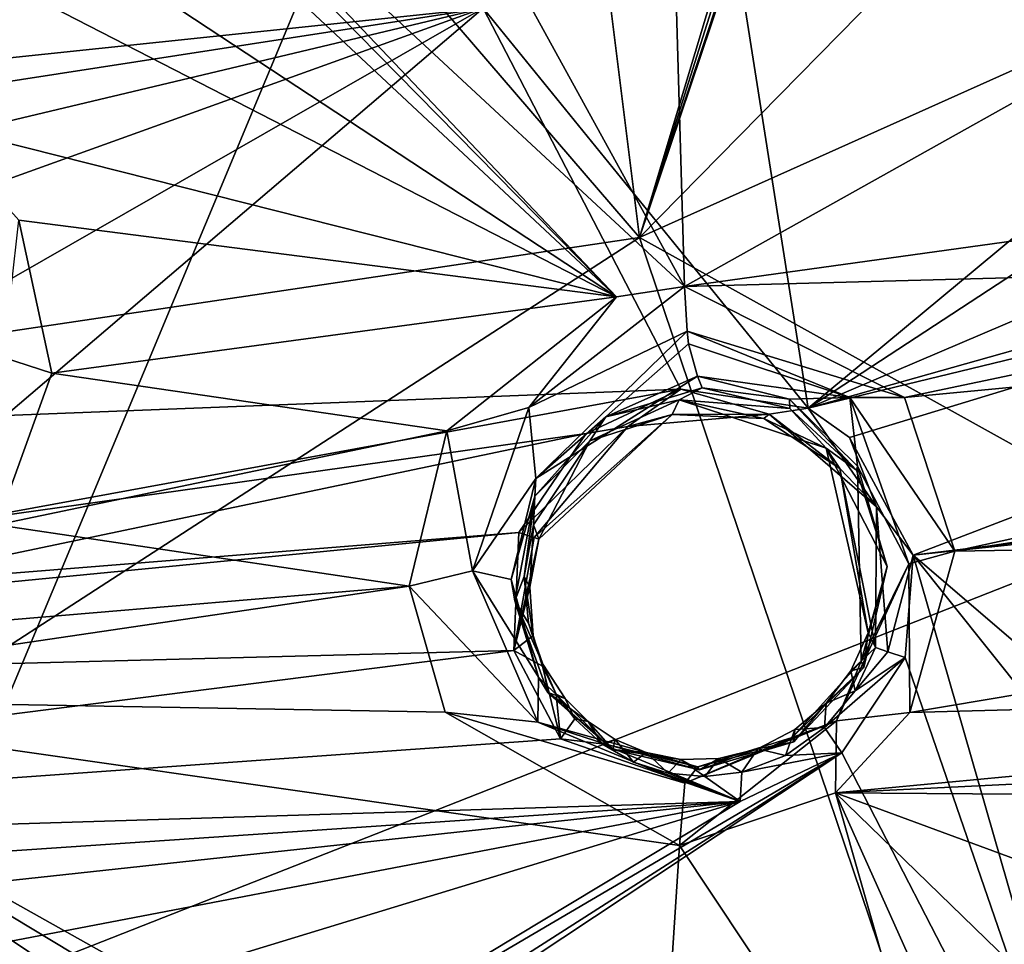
# Model space of a CAD drawing. Header units: millimetres. Extents: x -147 to 294, y -82 to 275.
# Tile 535 of 609: x 250 to 261, y 242 to 253. Entities that reach past the tile are written whole.
import ezdxf

# ---------------------------------------------------------------- set-up
doc = ezdxf.new("R2010")
doc.units = ezdxf.units.MM
doc.header["$LTSCALE"] = 67.506716
for name, color, linetype in [('1593', 7, 'CONTINUOUS'), ('1594', 7, 'CONTINUOUS'), ('1655', 7, 'CONTINUOUS'), ('3810', 7, 'CONTINUOUS'), ('3811', 7, 'CONTINUOUS'), ('3812', 7, 'CONTINUOUS'), ('3813', 7, 'CONTINUOUS'), ('3814', 7, 'CONTINUOUS'), ('3815', 7, 'CONTINUOUS'), ('3816', 7, 'CONTINUOUS'), ('3817', 7, 'CONTINUOUS'), ('3818', 7, 'CONTINUOUS'), ('3826', 7, 'CONTINUOUS'), ('498', 7, 'CONTINUOUS'), ('601', 7, 'CONTINUOUS'), ('871', 7, 'CONTINUOUS')]:
    doc.layers.add(name, color=color, linetype=linetype)

msp = doc.modelspace()

# ---------------------------------------------------------------- linework, layer by layer
at = {"layer": '1593', "linetype": 'CONTINUOUS'}
for points in [[(250.145, 256.906, -8.896), (256.852, 249.837, -10.173), (250.077, 256.734, -8.887), (250.145, 256.906, -8.896)], [(256.852, 249.837, -10.173), (250.145, 256.906, -8.896), (257.626, 249.956, -10.304), (256.852, 249.837, -10.173)], [(250.145, 256.906, -8.896), (255.328, 254.139, -9.735), (257.626, 249.956, -10.304), (250.145, 256.906, -8.896)], [(250.077, 256.734, -8.887), (256.852, 249.837, -10.173), (249.884, 256.354, -8.862), (250.077, 256.734, -8.887)], [(249.884, 256.354, -8.862), (256.852, 249.837, -10.173), (248.713, 255.196, -8.71), (249.884, 256.354, -8.862)], [(248.713, 255.196, -8.71), (256.852, 249.837, -10.173), (247.218, 254.791, -8.51), (248.713, 255.196, -8.71)], [(247.218, 254.791, -8.51), (256.852, 249.837, -10.173), (249.08, 251.804, -8.843), (247.218, 254.791, -8.51)], [(255.328, 254.139, -9.735), (257.529, 253.228, -10.136), (257.626, 249.956, -10.304), (255.328, 254.139, -9.735)], [(257.626, 249.956, -10.304), (257.529, 253.228, -10.136), (264.345, 253.721, -11.389), (257.626, 249.956, -10.304)], [(265.278, 251.016, -11.732), (257.626, 249.956, -10.304), (264.345, 253.721, -11.389), (265.278, 251.016, -11.732)], [(249.08, 251.804, -8.843), (256.852, 249.837, -10.173), (250.055, 250.709, -9.025), (249.08, 251.804, -8.843)], [(267.382, 250.217, -12.24), (257.626, 249.956, -10.304), (265.278, 251.016, -11.732), (267.382, 250.217, -12.24)], [(250.055, 250.709, -9.025), (256.852, 249.837, -10.173), (250.431, 248.971, -9.158), (250.055, 250.709, -9.025)], [(260.128, 248.694, -10.845), (257.626, 249.956, -10.304), (267.382, 250.217, -12.24), (260.128, 248.694, -10.845)], [(260.128, 248.694, -10.845), (267.382, 250.217, -12.24), (275.349, 250.145, -14.157), (260.128, 248.694, -10.845)], [(260.701, 246.947, -11.078), (260.128, 248.694, -10.845), (275.349, 250.145, -14.157), (260.701, 246.947, -11.078)], [(260.701, 246.947, -11.078), (275.349, 250.145, -14.157), (272.874, 248.793, -13.649), (260.701, 246.947, -11.078)], [(256.852, 249.837, -10.173), (254.922, 248.313, -9.921), (250.431, 248.971, -9.158), (256.852, 249.837, -10.173)], [(250.431, 248.971, -9.158), (254.922, 248.313, -9.921), (249.805, 247.245, -9.152), (250.431, 248.971, -9.158)], [(272.249, 247.138, -13.649), (260.701, 246.947, -11.078), (272.874, 248.793, -13.649), (272.249, 247.138, -13.649)], [(254.922, 248.313, -9.921), (254.496, 246.547, -9.957), (249.805, 247.245, -9.152), (254.922, 248.313, -9.921)], [(249.805, 247.245, -9.152), (254.496, 246.547, -9.957), (247.305, 245.943, -8.854), (249.805, 247.245, -9.152)], [(260.187, 245.112, -11.12), (260.701, 246.947, -11.078), (272.249, 247.138, -13.649), (260.187, 245.112, -11.12)], [(272.552, 245.443, -13.899), (260.187, 245.112, -11.12), (272.249, 247.138, -13.649), (272.552, 245.443, -13.899)], [(254.905, 245.114, -10.127), (245.858, 245.273, -8.688), (254.496, 246.547, -9.957), (254.905, 245.114, -10.127)], [(254.496, 246.547, -9.957), (245.858, 245.273, -8.688), (247.305, 245.943, -8.854), (254.496, 246.547, -9.957)], [(266.465, 244.547, -12.515), (259.342, 244.197, -11.03), (272.552, 245.443, -13.899), (266.465, 244.547, -12.515)], [(259.342, 244.197, -11.03), (260.187, 245.112, -11.12), (272.552, 245.443, -13.899), (259.342, 244.197, -11.03)], [(255.922, 238.537, -10.913), (245.858, 245.273, -8.688), (256.608, 238.789, -11.019), (255.922, 238.537, -10.913)], [(256.608, 238.789, -11.019), (245.858, 245.273, -8.688), (257.262, 238.875, -11.138), (256.608, 238.789, -11.019)], [(257.262, 238.875, -11.138), (245.858, 245.273, -8.688), (257.57, 243.599, -10.737), (257.262, 238.875, -11.138)], [(257.57, 243.599, -10.737), (245.858, 245.273, -8.688), (254.905, 245.114, -10.127), (257.57, 243.599, -10.737)], [(265.052, 244.156, -12.234), (259.342, 244.197, -11.03), (266.465, 244.547, -12.515), (265.052, 244.156, -12.234)], [(259.342, 244.197, -11.03), (260.976, 238.47, -11.951), (257.57, 243.599, -10.737), (259.342, 244.197, -11.03)], [(260.976, 238.47, -11.951), (259.342, 244.197, -11.03), (261.894, 238.508, -12.147), (260.976, 238.47, -11.951)], [(261.894, 238.508, -12.147), (259.342, 244.197, -11.03), (263.551, 240.112, -12.327), (261.894, 238.508, -12.147)], [(263.551, 240.112, -12.327), (259.342, 244.197, -11.03), (263.631, 242.617, -12.073), (263.551, 240.112, -12.327)], [(263.631, 242.617, -12.073), (259.342, 244.197, -11.03), (265.052, 244.156, -12.234), (263.631, 242.617, -12.073)], [(260.976, 238.47, -11.951), (257.262, 238.875, -11.138), (257.57, 243.599, -10.737), (260.976, 238.47, -11.951)]]:
    msp.add_3dface(points, dxfattribs=at)
at = {"layer": '1594', "linetype": 'CONTINUOUS'}
for points in [[(245.858, 245.273, -8.688), (255.922, 238.537, -10.913), (247.491, 242.833, -9.015), (245.858, 245.273, -8.688)], [(247.491, 242.833, -9.015), (255.922, 238.537, -10.913), (249.849, 241.471, -9.488), (247.491, 242.833, -9.015)]]:
    msp.add_3dface(points, dxfattribs=at)
at = {"layer": '1655', "linetype": 'CONTINUOUS'}
for points in [[(238.611, 251.367, -5.204), (255.336, 253.122, -7.436), (250.948, 257.244, -6.686), (238.611, 251.367, -5.204)], [(238.611, 251.367, -5.204), (250.948, 257.244, -6.686), (248.742, 255.733, -6.385), (238.611, 251.367, -5.204)], [(259.502, 248.24, -8.409), (279.882, 254.452, -12.605), (259.03, 248.572, -8.299), (259.502, 248.24, -8.409)], [(259.03, 248.572, -8.299), (279.882, 254.452, -12.605), (267.82, 250.704, -9.942), (259.03, 248.572, -8.299)], [(260.226, 246.901, -8.639), (279.882, 254.452, -12.605), (259.502, 248.24, -8.409), (260.226, 246.901, -8.639)], [(279.882, 254.452, -12.605), (260.226, 246.901, -8.639), (276.52, 248.874, -12.194), (279.882, 254.452, -12.605)], [(259.03, 248.572, -8.299), (265.735, 254.144, -9.3), (258.21, 253.795, -7.898), (259.03, 248.572, -8.299)], [(265.735, 254.144, -9.3), (259.03, 248.572, -8.299), (265.479, 252.794, -9.317), (265.735, 254.144, -9.3)], [(255.336, 253.122, -7.436), (259.03, 248.572, -8.299), (258.21, 253.795, -7.898), (255.336, 253.122, -7.436)], [(238.611, 251.367, -5.204), (239.119, 250.616, -5.282), (255.336, 253.122, -7.436), (238.611, 251.367, -5.204)], [(255.336, 253.122, -7.436), (239.119, 250.616, -5.282), (246.911, 251.115, -6.236), (255.336, 253.122, -7.436)], [(248.942, 250.821, -6.531), (255.336, 253.122, -7.436), (246.911, 251.115, -6.236), (248.942, 250.821, -6.531)], [(249.711, 249.899, -6.68), (255.336, 253.122, -7.436), (248.942, 250.821, -6.531), (249.711, 249.899, -6.68)], [(249.91, 248.488, -6.773), (255.336, 253.122, -7.436), (249.711, 249.899, -6.68), (249.91, 248.488, -6.773)], [(257.582, 248.788, -8.022), (255.336, 253.122, -7.436), (249.91, 248.488, -6.773), (257.582, 248.788, -8.022)], [(259.03, 248.572, -8.299), (255.336, 253.122, -7.436), (257.582, 248.788, -8.022), (259.03, 248.572, -8.299)], [(265.479, 252.794, -9.317), (259.03, 248.572, -8.299), (265.984, 251.537, -9.494), (265.479, 252.794, -9.317)], [(265.984, 251.537, -9.494), (259.03, 248.572, -8.299), (267.82, 250.704, -9.942), (265.984, 251.537, -9.494)], [(256.508, 248.285, -7.86), (257.582, 248.788, -8.022), (249.354, 247.281, -6.752), (256.508, 248.285, -7.86)], [(249.354, 247.281, -6.752), (257.582, 248.788, -8.022), (249.91, 248.488, -6.773), (249.354, 247.281, -6.752)], [(276.52, 248.874, -12.194), (260.226, 246.901, -8.639), (274.305, 248.396, -11.665), (276.52, 248.874, -12.194)], [(260.226, 246.901, -8.639), (265.204, 242.635, -10.053), (274.305, 248.396, -11.665), (260.226, 246.901, -8.639)], [(255.74, 247.158, -7.794), (256.508, 248.285, -7.86), (248.28, 246.56, -6.632), (255.74, 247.158, -7.794)], [(248.28, 246.56, -6.632), (256.508, 248.285, -7.86), (249.354, 247.281, -6.752), (248.28, 246.56, -6.632)], [(255.74, 247.158, -7.794), (236.949, 245.332, -5.273), (255.686, 245.816, -7.874), (255.74, 247.158, -7.794)], [(236.949, 245.332, -5.273), (255.74, 247.158, -7.794), (248.28, 246.56, -6.632), (236.949, 245.332, -5.273)], [(262.714, 238.253, -9.987), (260.226, 246.901, -8.639), (260.134, 245.736, -8.708), (262.714, 238.253, -9.987)], [(260.226, 246.901, -8.639), (262.714, 238.253, -9.987), (264.571, 241.46, -10.035), (260.226, 246.901, -8.639)], [(265.204, 242.635, -10.053), (260.226, 246.901, -8.639), (264.571, 241.46, -10.035), (265.204, 242.635, -10.053)], [(236.949, 245.332, -5.273), (236.937, 243.439, -5.385), (255.686, 245.816, -7.874), (236.949, 245.332, -5.273)], [(255.686, 245.816, -7.874), (236.937, 243.439, -5.385), (256.214, 244.812, -8.041), (255.686, 245.816, -7.874)], [(259.415, 244.651, -8.654), (262.714, 238.253, -9.987), (260.134, 245.736, -8.708), (259.415, 244.651, -8.654)], [(256.214, 244.812, -8.041), (236.937, 243.439, -5.385), (258.257, 244.101, -8.477), (256.214, 244.812, -8.041)], [(249.197, 237.878, -7.452), (262.714, 238.253, -9.987), (259.415, 244.651, -8.654), (249.197, 237.878, -7.452)], [(249.687, 238.434, -7.475), (249.197, 237.878, -7.452), (259.415, 244.651, -8.654), (249.687, 238.434, -7.475)], [(249.986, 239.113, -7.458), (249.687, 238.434, -7.475), (259.415, 244.651, -8.654), (249.986, 239.113, -7.458)], [(258.257, 244.101, -8.477), (249.986, 239.113, -7.458), (259.415, 244.651, -8.654), (258.257, 244.101, -8.477)], [(236.937, 243.439, -5.385), (238.562, 242.766, -5.606), (258.257, 244.101, -8.477), (236.937, 243.439, -5.385)], [(238.562, 242.766, -5.606), (239.069, 242.023, -5.716), (258.257, 244.101, -8.477), (238.562, 242.766, -5.606)], [(239.069, 242.023, -5.716), (247.25, 241.991, -6.785), (258.257, 244.101, -8.477), (239.069, 242.023, -5.716)], [(247.25, 241.991, -6.785), (249.393, 241.392, -7.159), (258.257, 244.101, -8.477), (247.25, 241.991, -6.785)], [(249.393, 241.392, -7.159), (249.986, 239.113, -7.458), (258.257, 244.101, -8.477), (249.393, 241.392, -7.159)]]:
    msp.add_3dface(points, dxfattribs=at)
at = {"layer": '3810', "linetype": 'CONTINUOUS'}
for points in [[(257.582, 248.788, -8.022), (256.508, 248.285, -7.86), (256.981, 248.364, -8.033), (257.582, 248.788, -8.022)], [(258.59, 248.506, -8.33), (257.582, 248.788, -8.022), (256.981, 248.364, -8.033), (258.59, 248.506, -8.33)], [(259.03, 248.572, -8.299), (257.582, 248.788, -8.022), (258.59, 248.506, -8.33), (259.03, 248.572, -8.299)], [(259.808, 247.449, -8.619), (259.03, 248.572, -8.299), (258.59, 248.506, -8.33), (259.808, 247.449, -8.619)], [(259.502, 248.24, -8.409), (259.03, 248.572, -8.299), (259.808, 247.449, -8.619), (259.502, 248.24, -8.409)], [(256.981, 248.364, -8.033), (255.916, 247.1, -7.91), (257.486, 248.499, -8.369), (256.981, 248.364, -8.033)], [(255.97, 247.084, -8.135), (257.486, 248.499, -8.369), (255.916, 247.1, -7.91), (255.97, 247.084, -8.135)], [(258.59, 248.506, -8.33), (256.981, 248.364, -8.033), (257.486, 248.499, -8.369), (258.59, 248.506, -8.33)], [(258.526, 248.457, -8.571), (258.59, 248.506, -8.33), (257.486, 248.499, -8.369), (258.526, 248.457, -8.571)], [(259.393, 247.888, -8.764), (258.59, 248.506, -8.33), (258.526, 248.457, -8.571), (259.393, 247.888, -8.764)], [(259.808, 247.449, -8.619), (258.59, 248.506, -8.33), (259.393, 247.888, -8.764), (259.808, 247.449, -8.619)], [(256.508, 248.285, -7.86), (255.74, 247.158, -7.794), (256.981, 248.364, -8.033), (256.508, 248.285, -7.86)], [(256.981, 248.364, -8.033), (255.74, 247.158, -7.794), (255.916, 247.1, -7.91), (256.981, 248.364, -8.033)], [(260.226, 246.901, -8.639), (259.502, 248.24, -8.409), (259.808, 247.449, -8.619), (260.226, 246.901, -8.639)], [(259.796, 245.851, -8.945), (259.808, 247.449, -8.619), (259.393, 247.888, -8.764), (259.796, 245.851, -8.945)], [(259.937, 245.801, -8.739), (259.808, 247.449, -8.619), (259.796, 245.851, -8.945), (259.937, 245.801, -8.739)], [(259.937, 245.801, -8.739), (260.226, 246.901, -8.639), (259.808, 247.449, -8.619), (259.937, 245.801, -8.739)], [(260.134, 245.736, -8.708), (260.226, 246.901, -8.639), (259.937, 245.801, -8.739), (260.134, 245.736, -8.708)]]:
    msp.add_3dface(points, dxfattribs=at)
at = {"layer": '3811', "linetype": 'CONTINUOUS'}
for points in [[(255.74, 247.158, -7.794), (255.686, 245.816, -7.874), (255.916, 247.1, -7.91), (255.74, 247.158, -7.794)], [(255.686, 245.816, -7.874), (255.97, 247.084, -8.135), (255.916, 247.1, -7.91), (255.686, 245.816, -7.874)], [(255.97, 247.084, -8.135), (255.686, 245.816, -7.874), (255.867, 246.538, -8.138), (255.97, 247.084, -8.135)], [(255.867, 246.538, -8.138), (255.686, 245.816, -7.874), (255.906, 245.988, -8.17), (255.867, 246.538, -8.138)], [(255.906, 245.988, -8.17), (255.686, 245.816, -7.874), (256.009, 245.64, -8.205), (255.906, 245.988, -8.17)], [(255.686, 245.816, -7.874), (256.214, 244.812, -8.041), (256.009, 245.64, -8.205), (255.686, 245.816, -7.874)], [(259.937, 245.801, -8.739), (259.796, 245.851, -8.945), (259.565, 245.359, -8.924), (259.937, 245.801, -8.739)], [(260.134, 245.736, -8.708), (259.937, 245.801, -8.739), (259.565, 245.359, -8.924), (260.134, 245.736, -8.708)], [(259.415, 244.651, -8.654), (260.134, 245.736, -8.708), (259.217, 244.939, -8.877), (259.415, 244.651, -8.654)], [(259.217, 244.939, -8.877), (260.134, 245.736, -8.708), (259.565, 245.359, -8.924), (259.217, 244.939, -8.877)], [(256.009, 245.64, -8.205), (256.214, 244.812, -8.041), (256.168, 245.321, -8.251), (256.009, 245.64, -8.205)], [(256.168, 245.321, -8.251), (256.214, 244.812, -8.041), (256.377, 245.038, -8.305), (256.168, 245.321, -8.251)], [(256.377, 245.038, -8.305), (256.214, 244.812, -8.041), (256.685, 244.756, -8.38), (256.377, 245.038, -8.305)], [(258.775, 244.622, -8.804), (259.415, 244.651, -8.654), (259.217, 244.939, -8.877), (258.775, 244.622, -8.804)], [(256.214, 244.812, -8.041), (258.257, 244.101, -8.477), (256.685, 244.756, -8.38), (256.214, 244.812, -8.041)], [(256.685, 244.756, -8.38), (258.257, 244.101, -8.477), (257.045, 244.548, -8.461), (256.685, 244.756, -8.38)], [(258.257, 244.101, -8.477), (259.415, 244.651, -8.654), (258.276, 244.434, -8.714), (258.257, 244.101, -8.477)], [(258.276, 244.434, -8.714), (259.415, 244.651, -8.654), (258.775, 244.622, -8.804), (258.276, 244.434, -8.714)], [(257.045, 244.548, -8.461), (258.257, 244.101, -8.477), (257.439, 244.422, -8.547), (257.045, 244.548, -8.461)], [(257.439, 244.422, -8.547), (258.257, 244.101, -8.477), (257.856, 244.382, -8.632), (257.439, 244.422, -8.547)], [(257.856, 244.382, -8.632), (258.257, 244.101, -8.477), (258.276, 244.434, -8.714), (257.856, 244.382, -8.632)]]:
    msp.add_3dface(points, dxfattribs=at)
at = {"layer": '3812', "linetype": 'CONTINUOUS'}
for points in [[(255.908, 247.246, -8.836), (255.867, 246.538, -8.138), (255.803, 246.658, -8.855), (255.908, 247.246, -8.836)], [(255.97, 247.084, -8.135), (255.867, 246.538, -8.138), (255.908, 247.246, -8.836), (255.97, 247.084, -8.135)], [(255.803, 246.658, -8.855), (255.906, 245.988, -8.17), (255.851, 246.126, -8.9), (255.803, 246.658, -8.855)], [(255.867, 246.538, -8.138), (255.906, 245.988, -8.17), (255.803, 246.658, -8.855), (255.867, 246.538, -8.138)], [(255.851, 246.126, -8.9), (256.009, 245.64, -8.205), (256.014, 245.661, -8.962), (255.851, 246.126, -8.9)], [(255.906, 245.988, -8.17), (256.009, 245.64, -8.205), (255.851, 246.126, -8.9), (255.906, 245.988, -8.17)], [(259.796, 245.851, -8.945), (259.713, 246.017, -9.626), (259.516, 245.587, -9.621), (259.796, 245.851, -8.945)], [(259.565, 245.359, -8.924), (259.796, 245.851, -8.945), (259.516, 245.587, -9.621), (259.565, 245.359, -8.924)], [(256.009, 245.64, -8.205), (256.168, 245.321, -8.251), (256.014, 245.661, -8.962), (256.009, 245.64, -8.205)], [(256.014, 245.661, -8.962), (256.168, 245.321, -8.251), (256.269, 245.269, -9.036), (256.014, 245.661, -8.962)], [(259.235, 245.217, -9.596), (259.565, 245.359, -8.924), (259.516, 245.587, -9.621), (259.235, 245.217, -9.596)], [(256.168, 245.321, -8.251), (256.377, 245.038, -8.305), (256.269, 245.269, -9.036), (256.168, 245.321, -8.251)], [(259.217, 244.939, -8.877), (259.565, 245.359, -8.924), (259.235, 245.217, -9.596), (259.217, 244.939, -8.877)], [(256.269, 245.269, -9.036), (256.377, 245.038, -8.305), (256.529, 245.01, -9.103), (256.269, 245.269, -9.036)], [(258.879, 244.917, -9.551), (259.217, 244.939, -8.877), (259.235, 245.217, -9.596), (258.879, 244.917, -9.551)], [(256.377, 245.038, -8.305), (256.685, 244.756, -8.38), (256.529, 245.01, -9.103), (256.377, 245.038, -8.305)], [(256.529, 245.01, -9.103), (256.685, 244.756, -8.38), (256.838, 244.803, -9.175), (256.529, 245.01, -9.103)], [(258.461, 244.7, -9.488), (258.775, 244.622, -8.804), (258.879, 244.917, -9.551), (258.461, 244.7, -9.488)], [(258.775, 244.622, -8.804), (259.217, 244.939, -8.877), (258.879, 244.917, -9.551), (258.775, 244.622, -8.804)], [(256.685, 244.756, -8.38), (257.045, 244.548, -8.461), (256.838, 244.803, -9.175), (256.685, 244.756, -8.38)], [(256.838, 244.803, -9.175), (257.045, 244.548, -8.461), (257.191, 244.655, -9.252), (256.838, 244.803, -9.175)], [(257.045, 244.548, -8.461), (257.439, 244.422, -8.547), (257.191, 244.655, -9.252), (257.045, 244.548, -8.461)], [(257.191, 244.655, -9.252), (257.439, 244.422, -8.547), (257.585, 244.578, -9.332), (257.191, 244.655, -9.252)], [(258.014, 244.59, -9.412), (258.276, 244.434, -8.714), (258.461, 244.7, -9.488), (258.014, 244.59, -9.412)], [(258.276, 244.434, -8.714), (258.775, 244.622, -8.804), (258.461, 244.7, -9.488), (258.276, 244.434, -8.714)], [(257.439, 244.422, -8.547), (257.856, 244.382, -8.632), (257.585, 244.578, -9.332), (257.439, 244.422, -8.547)], [(257.585, 244.578, -9.332), (257.856, 244.382, -8.632), (258.014, 244.59, -9.412), (257.585, 244.578, -9.332)], [(257.856, 244.382, -8.632), (258.276, 244.434, -8.714), (258.014, 244.59, -9.412), (257.856, 244.382, -8.632)]]:
    msp.add_3dface(points, dxfattribs=at)
at = {"layer": '3813', "linetype": 'CONTINUOUS'}
for points in [[(257.566, 248.669, -9.044), (257.486, 248.499, -8.369), (256.548, 248.202, -8.89), (257.566, 248.669, -9.044)], [(258.526, 248.457, -8.571), (257.486, 248.499, -8.369), (257.566, 248.669, -9.044), (258.526, 248.457, -8.571)], [(259.236, 248.119, -9.386), (258.526, 248.457, -8.571), (257.566, 248.669, -9.044), (259.236, 248.119, -9.386)], [(257.486, 248.499, -8.369), (255.97, 247.084, -8.135), (256.548, 248.202, -8.89), (257.486, 248.499, -8.369)], [(259.393, 247.888, -8.764), (258.526, 248.457, -8.571), (259.236, 248.119, -9.386), (259.393, 247.888, -8.764)], [(255.97, 247.084, -8.135), (255.908, 247.246, -8.836), (256.548, 248.202, -8.89), (255.97, 247.084, -8.135)], [(259.713, 246.017, -9.626), (259.393, 247.888, -8.764), (259.236, 248.119, -9.386), (259.713, 246.017, -9.626)], [(259.796, 245.851, -8.945), (259.393, 247.888, -8.764), (259.713, 246.017, -9.626), (259.796, 245.851, -8.945)]]:
    msp.add_3dface(points, dxfattribs=at)
at = {"layer": '3814', "linetype": 'CONTINUOUS'}
for points in [[(257.826, 248.805, -9.083), (257.566, 248.669, -9.044), (256.731, 248.475, -8.906), (257.826, 248.805, -9.083)], [(257.566, 248.669, -9.044), (257.826, 248.805, -9.083), (258.822, 248.569, -9.28), (257.566, 248.669, -9.044)], [(257.566, 248.669, -9.044), (256.548, 248.202, -8.89), (256.731, 248.475, -8.906), (257.566, 248.669, -9.044)], [(259.236, 248.119, -9.386), (257.566, 248.669, -9.044), (258.822, 248.569, -9.28), (259.236, 248.119, -9.386)], [(259.582, 247.869, -9.468), (259.236, 248.119, -9.386), (258.822, 248.569, -9.28), (259.582, 247.869, -9.468)], [(256.731, 248.475, -8.906), (256.548, 248.202, -8.89), (255.923, 247.573, -8.818), (256.731, 248.475, -8.906)], [(256.548, 248.202, -8.89), (255.908, 247.246, -8.836), (255.923, 247.573, -8.818), (256.548, 248.202, -8.89)], [(259.929, 246.772, -9.612), (259.236, 248.119, -9.386), (259.582, 247.869, -9.468), (259.929, 246.772, -9.612)], [(259.713, 246.017, -9.626), (259.236, 248.119, -9.386), (259.929, 246.772, -9.612), (259.713, 246.017, -9.626)], [(255.923, 247.573, -8.818), (255.803, 246.658, -8.855), (255.698, 246.382, -8.855), (255.923, 247.573, -8.818)], [(255.908, 247.246, -8.836), (255.803, 246.658, -8.855), (255.923, 247.573, -8.818), (255.908, 247.246, -8.836)], [(259.663, 245.623, -9.647), (259.713, 246.017, -9.626), (259.929, 246.772, -9.612), (259.663, 245.623, -9.647)], [(255.803, 246.658, -8.855), (255.851, 246.126, -8.9), (255.698, 246.382, -8.855), (255.803, 246.658, -8.855)], [(255.698, 246.382, -8.855), (256.014, 245.661, -8.962), (256.073, 245.339, -8.995), (255.698, 246.382, -8.855)], [(255.851, 246.126, -8.9), (256.014, 245.661, -8.962), (255.698, 246.382, -8.855), (255.851, 246.126, -8.9)], [(259.516, 245.587, -9.621), (259.713, 246.017, -9.626), (259.663, 245.623, -9.647), (259.516, 245.587, -9.621)], [(256.014, 245.661, -8.962), (256.269, 245.269, -9.036), (256.073, 245.339, -8.995), (256.014, 245.661, -8.962)], [(258.867, 244.776, -9.56), (259.235, 245.217, -9.596), (259.663, 245.623, -9.647), (258.867, 244.776, -9.56)], [(259.235, 245.217, -9.596), (259.516, 245.587, -9.621), (259.663, 245.623, -9.647), (259.235, 245.217, -9.596)], [(256.073, 245.339, -8.995), (256.529, 245.01, -9.103), (256.809, 244.689, -9.179), (256.073, 245.339, -8.995)], [(256.269, 245.269, -9.036), (256.529, 245.01, -9.103), (256.073, 245.339, -8.995), (256.269, 245.269, -9.036)], [(258.879, 244.917, -9.551), (259.235, 245.217, -9.596), (258.867, 244.776, -9.56), (258.879, 244.917, -9.551)], [(256.529, 245.01, -9.103), (256.838, 244.803, -9.175), (256.809, 244.689, -9.179), (256.529, 245.01, -9.103)], [(258.461, 244.7, -9.488), (258.879, 244.917, -9.551), (258.867, 244.776, -9.56), (258.461, 244.7, -9.488)], [(256.838, 244.803, -9.175), (257.191, 244.655, -9.252), (256.809, 244.689, -9.179), (256.838, 244.803, -9.175)], [(257.795, 244.458, -9.381), (258.461, 244.7, -9.488), (258.867, 244.776, -9.56), (257.795, 244.458, -9.381)], [(256.809, 244.689, -9.179), (257.585, 244.578, -9.332), (257.795, 244.458, -9.381), (256.809, 244.689, -9.179)], [(257.191, 244.655, -9.252), (257.585, 244.578, -9.332), (256.809, 244.689, -9.179), (257.191, 244.655, -9.252)], [(258.014, 244.59, -9.412), (258.461, 244.7, -9.488), (257.795, 244.458, -9.381), (258.014, 244.59, -9.412)], [(257.585, 244.578, -9.332), (258.014, 244.59, -9.412), (257.795, 244.458, -9.381), (257.585, 244.578, -9.332)]]:
    msp.add_3dface(points, dxfattribs=at)
at = {"layer": '3815', "linetype": 'CONTINUOUS'}
for points in [[(257.774, 248.936, -9.575), (256.731, 248.475, -8.906), (255.935, 247.771, -9.169), (257.774, 248.936, -9.575)], [(257.826, 248.805, -9.083), (256.731, 248.475, -8.906), (257.774, 248.936, -9.575), (257.826, 248.805, -9.083)], [(256.731, 248.475, -8.906), (255.923, 247.573, -8.818), (255.935, 247.771, -9.169), (256.731, 248.475, -8.906)], [(255.935, 247.771, -9.169), (255.923, 247.573, -8.818), (255.656, 246.624, -9.093), (255.935, 247.771, -9.169)], [(255.923, 247.573, -8.818), (255.698, 246.382, -8.855), (255.656, 246.624, -9.093), (255.923, 247.573, -8.818)], [(255.656, 246.624, -9.093), (255.698, 246.382, -8.855), (255.964, 245.514, -9.15), (255.656, 246.624, -9.093)], [(255.698, 246.382, -8.855), (256.073, 245.339, -8.995), (255.964, 245.514, -9.15), (255.698, 246.382, -8.855)], [(255.964, 245.514, -9.15), (256.073, 245.339, -8.995), (256.742, 244.748, -9.32), (255.964, 245.514, -9.15)], [(256.073, 245.339, -8.995), (256.809, 244.689, -9.179), (256.742, 244.748, -9.32), (256.073, 245.339, -8.995)], [(256.809, 244.689, -9.179), (257.795, 244.458, -9.381), (256.742, 244.748, -9.32), (256.809, 244.689, -9.179)], [(256.742, 244.748, -9.32), (257.795, 244.458, -9.381), (257.776, 244.494, -9.555), (256.742, 244.748, -9.32)]]:
    msp.add_3dface(points, dxfattribs=at)
at = {"layer": '3816', "linetype": 'CONTINUOUS'}
for points in [[(256.852, 249.837, -10.173), (257.626, 249.956, -10.304), (255.857, 248.579, -9.885), (256.852, 249.837, -10.173)], [(255.857, 248.579, -9.885), (257.626, 249.956, -10.304), (257.654, 249.449, -10.2), (255.857, 248.579, -9.885)], [(254.922, 248.313, -9.921), (256.852, 249.837, -10.173), (255.857, 248.579, -9.885), (254.922, 248.313, -9.921)], [(255.935, 247.771, -9.169), (255.857, 248.579, -9.885), (257.654, 249.449, -10.2), (255.935, 247.771, -9.169)], [(257.672, 249.306, -10.113), (255.935, 247.771, -9.169), (257.654, 249.449, -10.2), (257.672, 249.306, -10.113)], [(257.774, 248.936, -9.575), (255.935, 247.771, -9.169), (257.672, 249.306, -10.113), (257.774, 248.936, -9.575)], [(255.213, 246.723, -9.796), (254.922, 248.313, -9.921), (255.857, 248.579, -9.885), (255.213, 246.723, -9.796)], [(255.935, 247.771, -9.169), (255.213, 246.723, -9.796), (255.857, 248.579, -9.885), (255.935, 247.771, -9.169)], [(254.496, 246.547, -9.957), (254.922, 248.313, -9.921), (255.213, 246.723, -9.796), (254.496, 246.547, -9.957)], [(255.935, 247.771, -9.169), (255.656, 246.624, -9.093), (255.213, 246.723, -9.796), (255.935, 247.771, -9.169)], [(255.958, 245.003, -9.978), (254.496, 246.547, -9.957), (255.213, 246.723, -9.796), (255.958, 245.003, -9.978)], [(255.656, 246.624, -9.093), (255.964, 245.514, -9.15), (255.213, 246.723, -9.796), (255.656, 246.624, -9.093)], [(255.964, 245.514, -9.15), (255.958, 245.003, -9.978), (255.213, 246.723, -9.796), (255.964, 245.514, -9.15)], [(254.905, 245.114, -10.127), (254.496, 246.547, -9.957), (255.958, 245.003, -9.978), (254.905, 245.114, -10.127)], [(255.964, 245.514, -9.15), (256.742, 244.748, -9.32), (255.958, 245.003, -9.978), (255.964, 245.514, -9.15)], [(257.57, 243.599, -10.737), (254.905, 245.114, -10.127), (257.629, 244.309, -10.353), (257.57, 243.599, -10.737)], [(257.629, 244.309, -10.353), (254.905, 245.114, -10.127), (255.958, 245.003, -9.978), (257.629, 244.309, -10.353)], [(255.958, 245.003, -9.978), (257.776, 244.494, -9.555), (257.629, 244.309, -10.353), (255.958, 245.003, -9.978)], [(256.742, 244.748, -9.32), (257.776, 244.494, -9.555), (255.958, 245.003, -9.978), (256.742, 244.748, -9.32)]]:
    msp.add_3dface(points, dxfattribs=at)
at = {"layer": '3817', "linetype": 'CONTINUOUS'}
for points in [[(257.626, 249.956, -10.304), (260.128, 248.694, -10.845), (257.654, 249.449, -10.2), (257.626, 249.956, -10.304)], [(257.654, 249.449, -10.2), (260.128, 248.694, -10.845), (259.504, 248.694, -10.591), (257.654, 249.449, -10.2)], [(257.672, 249.306, -10.113), (257.654, 249.449, -10.2), (259.504, 248.694, -10.591), (257.672, 249.306, -10.113)], [(257.774, 248.936, -9.575), (257.672, 249.306, -10.113), (259.504, 248.694, -10.591), (257.774, 248.936, -9.575)], [(257.774, 248.936, -9.575), (259.504, 248.694, -10.591), (258.819, 248.676, -9.796), (257.774, 248.936, -9.575)], [(258.819, 248.676, -9.796), (259.504, 248.694, -10.591), (259.593, 247.912, -9.961), (258.819, 248.676, -9.796)], [(260.128, 248.694, -10.845), (260.701, 246.947, -11.078), (259.504, 248.694, -10.591), (260.128, 248.694, -10.845)], [(259.504, 248.694, -10.591), (260.701, 246.947, -11.078), (260.176, 246.801, -10.802), (259.504, 248.694, -10.591)], [(259.504, 248.694, -10.591), (260.176, 246.801, -10.802), (259.593, 247.912, -9.961), (259.504, 248.694, -10.591)], [(259.593, 247.912, -9.961), (260.176, 246.801, -10.802), (259.635, 245.694, -9.975), (259.593, 247.912, -9.961)], [(260.701, 246.947, -11.078), (260.187, 245.112, -11.12), (260.176, 246.801, -10.802), (260.701, 246.947, -11.078)], [(260.176, 246.801, -10.802), (260.187, 245.112, -11.12), (259.353, 245.017, -10.696), (260.176, 246.801, -10.802)], [(260.176, 246.801, -10.802), (259.353, 245.017, -10.696), (259.635, 245.694, -9.975), (260.176, 246.801, -10.802)], [(259.635, 245.694, -9.975), (259.353, 245.017, -10.696), (258.848, 244.828, -9.8), (259.635, 245.694, -9.975)], [(260.187, 245.112, -11.12), (259.342, 244.197, -11.03), (259.353, 245.017, -10.696), (260.187, 245.112, -11.12)], [(259.342, 244.197, -11.03), (257.57, 243.599, -10.737), (259.353, 245.017, -10.696), (259.342, 244.197, -11.03)], [(257.57, 243.599, -10.737), (257.629, 244.309, -10.353), (259.353, 245.017, -10.696), (257.57, 243.599, -10.737)], [(259.353, 245.017, -10.696), (257.629, 244.309, -10.353), (258.848, 244.828, -9.8), (259.353, 245.017, -10.696)], [(257.629, 244.309, -10.353), (257.776, 244.494, -9.555), (258.848, 244.828, -9.8), (257.629, 244.309, -10.353)]]:
    msp.add_3dface(points, dxfattribs=at)
at = {"layer": '3818', "linetype": 'CONTINUOUS'}
for points in [[(257.826, 248.805, -9.083), (257.774, 248.936, -9.575), (258.819, 248.676, -9.796), (257.826, 248.805, -9.083)], [(258.822, 248.569, -9.28), (257.826, 248.805, -9.083), (258.819, 248.676, -9.796), (258.822, 248.569, -9.28)], [(259.582, 247.869, -9.468), (258.822, 248.569, -9.28), (258.819, 248.676, -9.796), (259.582, 247.869, -9.468)], [(259.582, 247.869, -9.468), (258.819, 248.676, -9.796), (259.593, 247.912, -9.961), (259.582, 247.869, -9.468)], [(259.929, 246.772, -9.612), (259.582, 247.869, -9.468), (259.593, 247.912, -9.961), (259.929, 246.772, -9.612)], [(259.929, 246.772, -9.612), (259.593, 247.912, -9.961), (259.635, 245.694, -9.975), (259.929, 246.772, -9.612)], [(259.663, 245.623, -9.647), (259.929, 246.772, -9.612), (259.635, 245.694, -9.975), (259.663, 245.623, -9.647)], [(259.663, 245.623, -9.647), (259.635, 245.694, -9.975), (258.848, 244.828, -9.8), (259.663, 245.623, -9.647)], [(258.867, 244.776, -9.56), (259.663, 245.623, -9.647), (258.848, 244.828, -9.8), (258.867, 244.776, -9.56)], [(257.776, 244.494, -9.555), (258.867, 244.776, -9.56), (258.848, 244.828, -9.8), (257.776, 244.494, -9.555)], [(257.795, 244.458, -9.381), (258.867, 244.776, -9.56), (257.776, 244.494, -9.555), (257.795, 244.458, -9.381)]]:
    msp.add_3dface(points, dxfattribs=at)
at = {"layer": '3826', "linetype": 'CONTINUOUS'}
for points in [[(250.055, 250.709, -9.025), (250.431, 248.971, -9.158), (249.883, 249.15, -8.867), (250.055, 250.709, -9.025)], [(250.431, 248.971, -9.158), (249.805, 247.245, -9.152), (249.883, 249.15, -8.867), (250.431, 248.971, -9.158)]]:
    msp.add_3dface(points, dxfattribs=at)
at = {"layer": '498', "linetype": 'CONTINUOUS'}
for points in [[(263.092, 270.388, -24.939), (257.115, 250.513, -32.798), (255.322, 264.861, -27.082), (263.092, 270.388, -24.939)], [(263.092, 270.388, -24.939), (263.372, 270.315, -24.986), (257.115, 250.513, -32.798), (263.092, 270.388, -24.939)], [(263.372, 270.315, -24.986), (263.651, 270.241, -25.032), (257.115, 250.513, -32.798), (263.372, 270.315, -24.986)], [(263.651, 270.241, -25.032), (263.752, 270.214, -25.048), (257.115, 250.513, -32.798), (263.651, 270.241, -25.032)], [(263.752, 270.214, -25.048), (272.791, 266.46, -26.875), (257.115, 250.513, -32.798), (263.752, 270.214, -25.048)], [(272.791, 266.46, -26.875), (280.144, 260.842, -28.982), (257.115, 250.513, -32.798), (272.791, 266.46, -26.875)], [(255.322, 264.861, -27.082), (257.115, 250.513, -32.798), (247.903, 261.223, -28.248), (255.322, 264.861, -27.082)], [(257.115, 250.513, -32.798), (234.09, 247.081, -32.455), (247.903, 261.223, -28.248), (257.115, 250.513, -32.798)], [(257.115, 250.513, -32.798), (280.144, 260.842, -28.982), (275.559, 240.265, -36.121), (257.115, 250.513, -32.798)], [(234.09, 247.081, -32.455), (257.115, 250.513, -32.798), (233.68, 235.333, -36.348), (234.09, 247.081, -32.455)], [(233.68, 235.333, -36.348), (257.115, 250.513, -32.798), (261.508, 237.511, -37.226), (233.68, 235.333, -36.348)], [(261.508, 237.511, -37.226), (257.115, 250.513, -32.798), (275.559, 240.265, -36.121), (261.508, 237.511, -37.226)]]:
    msp.add_3dface(points, dxfattribs=at)
at = {"layer": '601', "linetype": 'CONTINUOUS'}
msp.add_3dface([(277.385, 252.888, -29.032), (272.852, 257.435, -27.427), (258.802, 266.548, -23.829), (277.385, 252.888, -29.032)], dxfattribs=at)
at = {"layer": '871', "linetype": 'CONTINUOUS'}
for points in [[(258.802, 266.548, -23.829), (235.383, 271.545, -20.175), (248.335, 241.458, -34.155), (258.802, 266.548, -23.829)], [(277.385, 252.888, -29.032), (258.802, 266.548, -23.829), (248.335, 241.458, -34.155), (277.385, 252.888, -29.032)], [(258.556, 231.274, -37.652), (277.385, 252.888, -29.032), (248.335, 241.458, -34.155), (258.556, 231.274, -37.652)], [(288.842, 231.865, -35.236), (277.385, 252.888, -29.032), (258.556, 231.274, -37.652), (288.842, 231.865, -35.236)]]:
    msp.add_3dface(points, dxfattribs=at)

doc.saveas('drawing.dxf')
